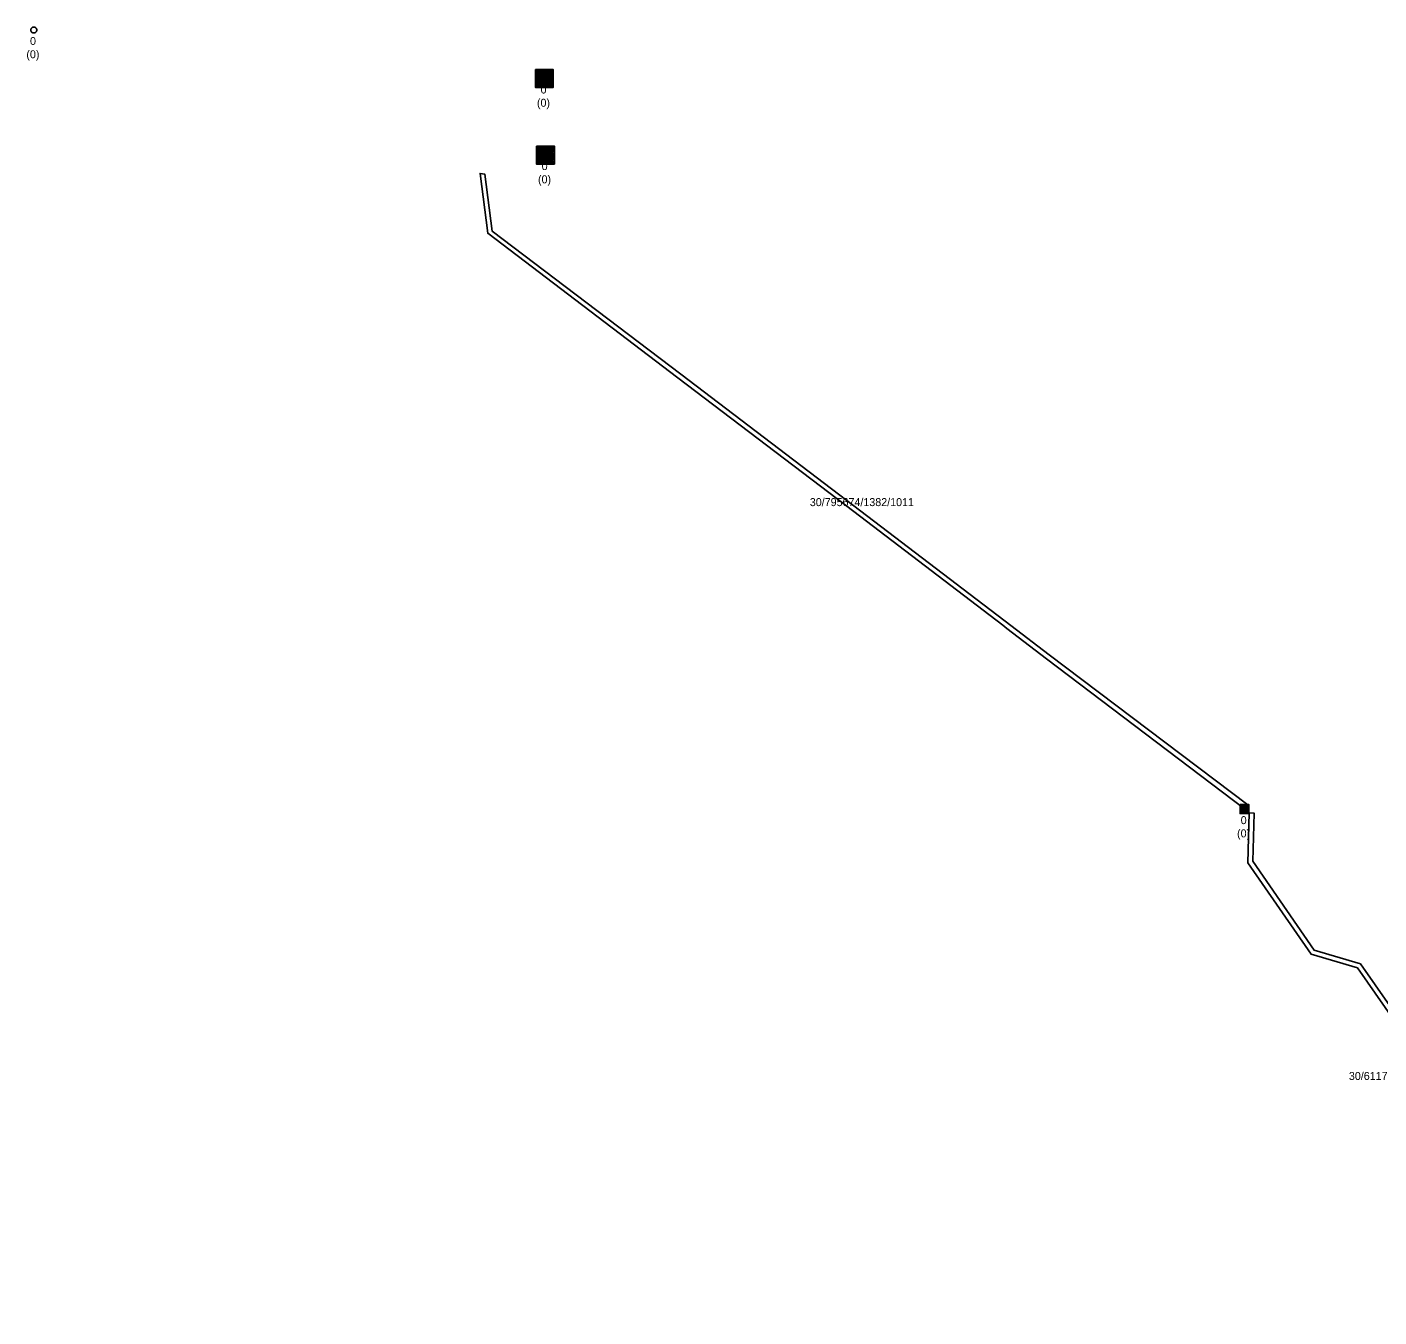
# Model space of a CAD drawing. Extents: x -606452 to -604459, y -1157823 to -1156972.
# Drawn here: x -605781.8 to -605668.5, y -1157276.4 to -1157168.3 of the extents above; entities that cross this region are included whole.
import ezdxf

# ---------------------------------------------------------------- set-up
doc = ezdxf.new("R2010")
doc.units = 0
for name, color, linetype in [('Odvodnění plošné', 7, 'Continuous'), ('Uliční vpusť', 7, 'Continuous'), ('Vstupní šachta stoky', 7, 'Continuous')]:
    doc.layers.add(name, color=color, linetype=linetype)

msp = doc.modelspace()

# ---------------------------------------------------------------- linework, layer by layer
at = {"layer": 'Odvodnění plošné'}
for points in [[(-605727.23, -1157197.7), (-605743.17, -1157185.56), (-605743.81, -1157180.55), (-605743.4, -1157180.62), (-605742.79, -1157185.4), (-605726.99, -1157197.38), (-605713.05, -1157207.96), (-605699.32, -1157218.45), (-605696.09, -1157220.92), (-605679.44, -1157233.49), (-605679.72, -1157233.82), (-605696.33, -1157221.24), (-605699.64, -1157218.71), (-605700, -1157218.434), (-605713.05, -1157208.46)], [(-605670.26, -1157247.15), (-605674.15, -1157246.01), (-605679.44, -1157238.34), (-605679.33, -1157234.17), (-605678.93, -1157234.18), (-605679.04, -1157238.22), (-605673.9, -1157245.67), (-605670.01, -1157246.81), (-605666.12, -1157252.38), (-605662.26, -1157259.59), (-605662.53, -1157261.14), (-605662.94, -1157263.56), (-605658.75, -1157271.55), (-605655.1, -1157273.23), (-605653.43, -1157276.43), (-605653.88, -1157276.43), (-605655.39, -1157273.53), (-605658.92, -1157271.91), (-605663.36, -1157263.62), (-605662.65, -1157259.52), (-605666.45, -1157252.61)]]:
    msp.add_lwpolyline(points, close=True, dxfattribs=at)
at = {"layer": 'Uliční vpusť'}
for points in [[(-605739.17, -1157171.84), (-605737.67, -1157171.84), (-605737.67, -1157173.34), (-605739.17, -1157173.34)], [(-605739.08, -1157171.93), (-605737.76, -1157171.93), (-605737.76, -1157172.05), (-605739.08, -1157172.05)], [(-605739.08, -1157172.17), (-605737.76, -1157172.17), (-605737.76, -1157172.29), (-605739.08, -1157172.29)], [(-605739.08, -1157172.41), (-605737.76, -1157172.41), (-605737.76, -1157172.53), (-605739.08, -1157172.53)], [(-605739.08, -1157172.65), (-605737.76, -1157172.65), (-605737.76, -1157172.77), (-605739.08, -1157172.77)], [(-605739.08, -1157172.89), (-605737.76, -1157172.89), (-605737.76, -1157173.01), (-605739.08, -1157173.01)], [(-605739.08, -1157173.13), (-605737.76, -1157173.13), (-605737.76, -1157173.25), (-605739.08, -1157173.25)], [(-605739.08, -1157178.26), (-605737.58, -1157178.26), (-605737.58, -1157179.76), (-605739.08, -1157179.76)], [(-605738.99, -1157178.35), (-605737.67, -1157178.35), (-605737.67, -1157178.47), (-605738.99, -1157178.47)], [(-605738.99, -1157178.59), (-605737.67, -1157178.59), (-605737.67, -1157178.71), (-605738.99, -1157178.71)], [(-605738.99, -1157178.83), (-605737.67, -1157178.83), (-605737.67, -1157178.95), (-605738.99, -1157178.95)], [(-605738.99, -1157179.07), (-605737.67, -1157179.07), (-605737.67, -1157179.19), (-605738.99, -1157179.19)], [(-605738.99, -1157179.31), (-605737.67, -1157179.31), (-605737.67, -1157179.43), (-605738.99, -1157179.43)], [(-605738.99, -1157179.55), (-605737.67, -1157179.55), (-605737.67, -1157179.67), (-605738.99, -1157179.67)], [(-605680.105, -1157233.475), (-605679.355, -1157233.475), (-605679.355, -1157234.225), (-605680.105, -1157234.225)], [(-605680.06, -1157233.52), (-605679.4, -1157233.52), (-605679.4, -1157233.58), (-605680.06, -1157233.58)], [(-605680.06, -1157233.64), (-605679.4, -1157233.64), (-605679.4, -1157233.7), (-605680.06, -1157233.7)], [(-605680.06, -1157233.76), (-605679.4, -1157233.76), (-605679.4, -1157233.82), (-605680.06, -1157233.82)], [(-605680.06, -1157233.88), (-605679.4, -1157233.88), (-605679.4, -1157233.94), (-605680.06, -1157233.94)], [(-605680.06, -1157234), (-605679.4, -1157234), (-605679.4, -1157234.06), (-605680.06, -1157234.06)], [(-605680.06, -1157234.12), (-605679.4, -1157234.12), (-605679.4, -1157234.18), (-605680.06, -1157234.18)]]:
    msp.add_lwpolyline(points, close=True, dxfattribs=at)
at = {"layer": 'Vstupní šachta stoky'}
msp.add_line((-605781.232, -1157168.274), (-605781.219, -1157168.274), dxfattribs=at)
for points in [[(-605781.219, -1157168.274), (-605781.206, -1157168.274), (-605781.193, -1157168.275), (-605781.18, -1157168.277), (-605781.167, -1157168.28), (-605781.154, -1157168.283), (-605781.141, -1157168.286), (-605781.129, -1157168.291), (-605781.117, -1157168.296), (-605781.105, -1157168.302), (-605781.093, -1157168.308), (-605781.082, -1157168.315), (-605781.071, -1157168.323), (-605781.061, -1157168.331), (-605781.051, -1157168.339), (-605781.041, -1157168.348), (-605781.032, -1157168.358), (-605781.024, -1157168.368), (-605781.016, -1157168.379), (-605781.008, -1157168.39), (-605781.001, -1157168.401), (-605780.995, -1157168.413), (-605780.99, -1157168.425), (-605780.985, -1157168.437), (-605780.98, -1157168.449), (-605780.977, -1157168.462), (-605780.974, -1157168.475), (-605780.972, -1157168.488), (-605780.97, -1157168.501), (-605780.969, -1157168.514), (-605780.969, -1157168.527), (-605780.97, -1157168.541), (-605780.971, -1157168.554), (-605780.973, -1157168.567), (-605780.975, -1157168.58), (-605780.979, -1157168.592), (-605780.982, -1157168.605), (-605780.987, -1157168.617), (-605780.992, -1157168.63), (-605780.998, -1157168.641), (-605781.005, -1157168.653), (-605781.012, -1157168.664), (-605781.019, -1157168.675), (-605781.028, -1157168.685), (-605781.036, -1157168.695), (-605781.046, -1157168.704), (-605781.056, -1157168.713), (-605781.066, -1157168.722), (-605781.076, -1157168.729), (-605781.087, -1157168.737), (-605781.099, -1157168.743), (-605781.111, -1157168.749), (-605781.123, -1157168.755), (-605781.135, -1157168.759), (-605781.147, -1157168.764), (-605781.16, -1157168.767), (-605781.173, -1157168.77), (-605781.186, -1157168.772), (-605781.199, -1157168.773), (-605781.212, -1157168.774), (-605781.226, -1157168.774), (-605781.239, -1157168.773), (-605781.252, -1157168.772), (-605781.265, -1157168.77), (-605781.278, -1157168.767), (-605781.291, -1157168.764), (-605781.303, -1157168.759), (-605781.315, -1157168.755), (-605781.327, -1157168.749), (-605781.339, -1157168.743), (-605781.351, -1157168.737), (-605781.362, -1157168.729), (-605781.372, -1157168.722), (-605781.382, -1157168.713), (-605781.392, -1157168.704), (-605781.402, -1157168.695), (-605781.41, -1157168.685), (-605781.419, -1157168.675), (-605781.426, -1157168.664), (-605781.433, -1157168.653), (-605781.44, -1157168.641), (-605781.446, -1157168.63), (-605781.451, -1157168.617), (-605781.456, -1157168.605), (-605781.459, -1157168.592), (-605781.463, -1157168.58), (-605781.465, -1157168.567), (-605781.467, -1157168.554), (-605781.468, -1157168.541), (-605781.469, -1157168.527), (-605781.469, -1157168.514), (-605781.468, -1157168.501), (-605781.466, -1157168.488), (-605781.464, -1157168.475), (-605781.461, -1157168.462), (-605781.458, -1157168.449), (-605781.453, -1157168.437), (-605781.448, -1157168.425), (-605781.443, -1157168.413), (-605781.437, -1157168.401), (-605781.43, -1157168.39)], [(-605781.43, -1157168.39), (-605781.422, -1157168.379), (-605781.414, -1157168.368), (-605781.406, -1157168.358), (-605781.397, -1157168.348), (-605781.387, -1157168.339), (-605781.377, -1157168.331), (-605781.367, -1157168.323), (-605781.356, -1157168.315), (-605781.345, -1157168.308), (-605781.333, -1157168.302), (-605781.321, -1157168.296), (-605781.309, -1157168.291), (-605781.297, -1157168.286), (-605781.284, -1157168.283), (-605781.271, -1157168.28), (-605781.258, -1157168.277), (-605781.245, -1157168.275), (-605781.232, -1157168.274)]]:
    msp.add_lwpolyline(points, dxfattribs=at)

# ---------------------------------------------------------------- texts
at = {"layer": 'Odvodnění plošné'}
for s, p in [('30/795674/1382/1011', (-605716.167, -1157208.443)), ('30/611778/1270/1451', (-605670.977, -1157256.558))]:
    msp.add_text(s, height=0.67082, dxfattribs=at).set_placement(p)
at = {"layer": 'Uliční vpusť'}
for height, p in [(0.1155, (-605738.944, -1157172.638)), (0.1155, (-605738.854, -1157179.058)), (0.0578, (-605679.992, -1157233.874))]:
    msp.add_text('Rozhodnout', height=height, rotation=359.99999, dxfattribs=at).set_placement(p)
for s, height, p in [('0', 0.671, (-605738.736, -1157173.848)), ('(0)', 0.6708, (-605739.042, -1157174.959)), ('0', 0.671, (-605738.646, -1157180.268)), ('(0)', 0.6708, (-605738.952, -1157181.379)), ('0', 0.671, (-605680.046, -1157235.108)), ('(0)', 0.6708, (-605680.352, -1157236.219))]:
    msp.add_text(s, height=height, dxfattribs=at).set_placement(p)
at = {"layer": 'Vstupní šachta stoky'}
for s, height, p in [('0', 0.671, (-605781.535, -1157169.782)), ('(0)', 0.6708, (-605781.841, -1157170.893))]:
    msp.add_text(s, height=height, dxfattribs=at).set_placement(p)

doc.saveas('drawing.dxf')
